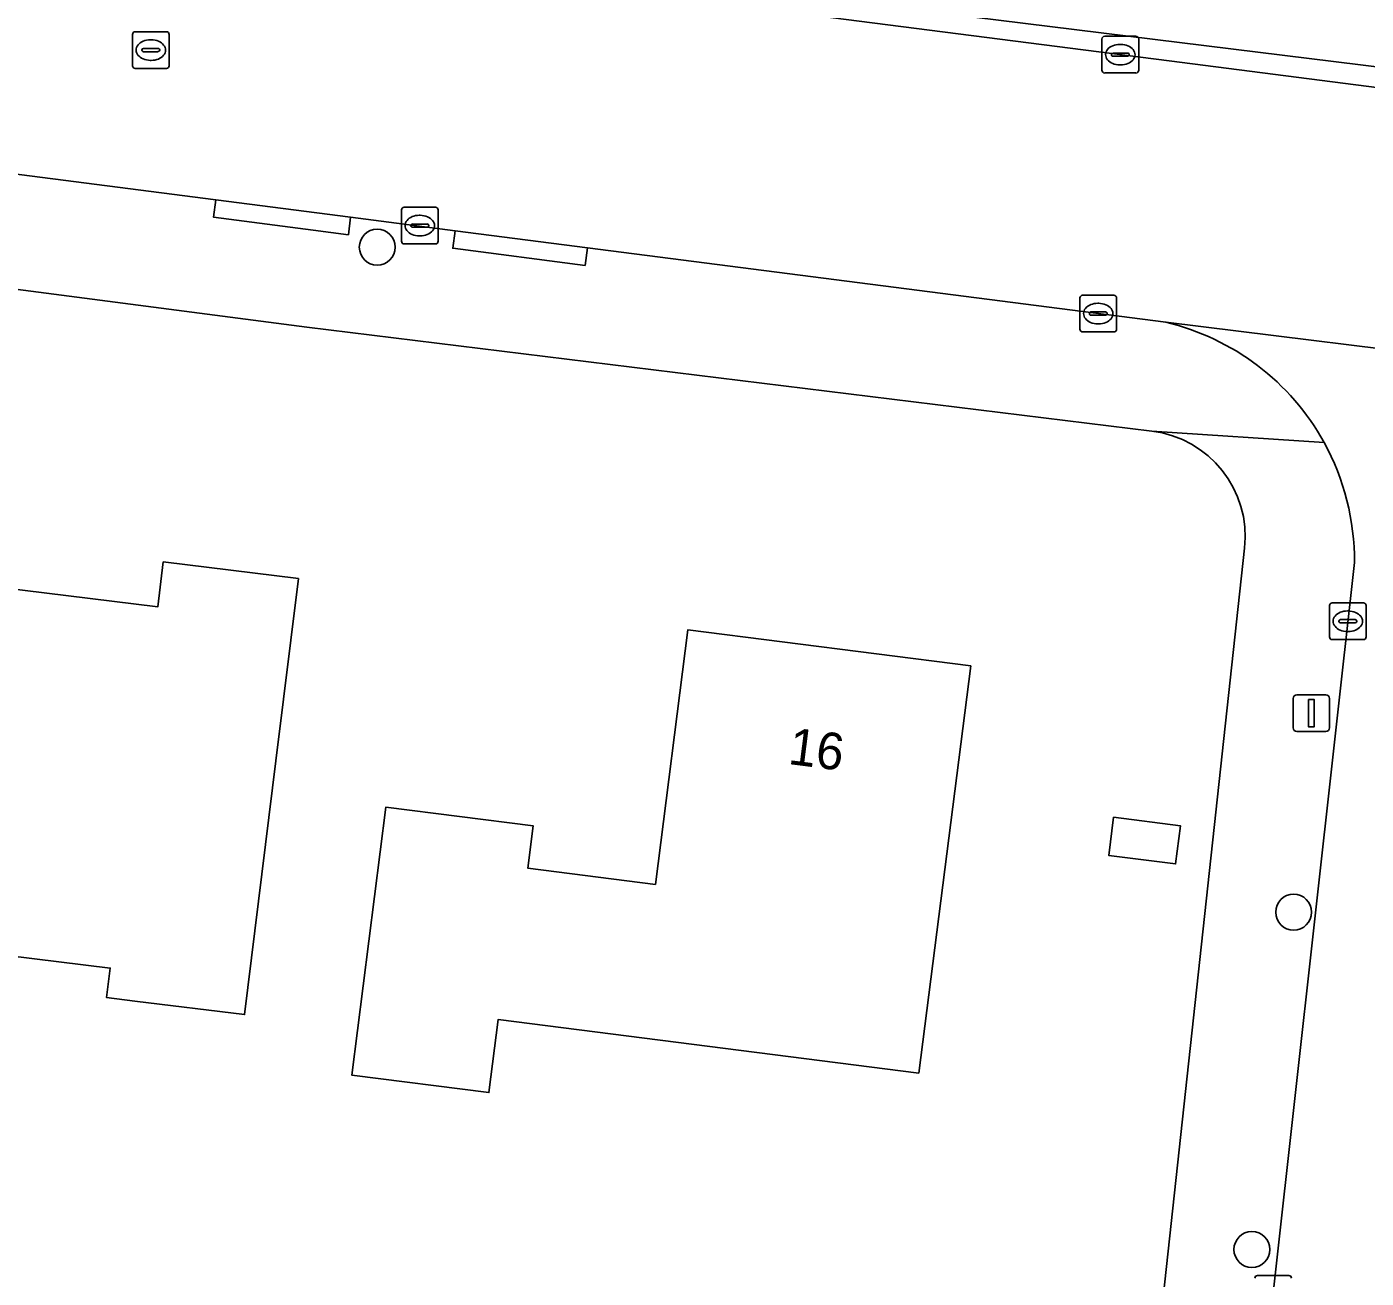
# Model space of a CAD drawing. Extents: x 162184 to 163154, y 385507 to 386516.
# Drawn here: x 162361.52 to 162398.02, y 386016.91 to 386051 of the extents above; entities that cross this region are included whole.
import ezdxf

# ---------------------------------------------------------------- set-up
doc = ezdxf.new("R2010")
doc.units = 0
for name, color, linetype in [('IMGEO_Boom', 7, 'Continuous'), ('IMGEO_Erf', 7, 'Continuous'), ('IMGEO_Groenvoorziening', 7, 'Continuous'), ('IMGEO_Kolk', 7, 'Continuous'), ('IMGEO_Lichtmast', 7, 'Continuous'), ('IMGEO_Pand', 7, 'Continuous'), ('IMGEO_Pand_nummerreeks', 7, 'Continuous'), ('IMGEO_Rijbaan_lokaal_open', 7, 'Continuous'), ('IMGEO_Rioolput', 7, 'Continuous'), ('IMGEO_Voetpad_open', 7, 'Continuous')]:
    doc.layers.add(name, color=color, linetype=linetype)

msp = doc.modelspace()

# ---------------------------------------------------------------- linework, layer by layer
at = {"layer": 'IMGEO_Boom'}
for centre in [(162371.073, 386044.993), (162396.041, 386026.878), (162394.904, 386017.688)]:
    msp.add_circle(centre, 0.489, dxfattribs=at)
at = {"layer": 'IMGEO_Erf'}
for points in [[(162392.176, 386039.984), (162369.15, 386042.818), (162368.942, 386042.845), (162333.427, 386047.473)], [(162502.815, 385946.351), (162500, 385946.714), (162403.833, 385959.101), (162386.496, 385961.334), (162390.703, 386000), (162394.706, 386036.792)]]:
    msp.add_lwpolyline(points, dxfattribs=at)
for points in [[(162351.67, 386021.825), (162348.981, 386024.711), (162344.305, 386025.314), (162344.83, 386029.384), (162341.013, 386029.876), (162340.736, 386027.725), (162334.924, 386028.475), (162336.421, 386040.079), (162350.725, 386038.234), (162350.564, 386036.985), (162355.87, 386036.331), (162365.09, 386035.195), (162365.24, 386036.418), (162368.923, 386035.964), (162368.311, 386031.002), (162367.459, 386024.085), (162364.471, 386024.454), (162363.698, 386024.549), (162363.797, 386025.355), (162354.656, 386026.481), (162354.364, 386024.115)], [(162371.308, 386029.742), (162375.318, 386029.23), (162375.171, 386028.077), (162378.65, 386027.633), (162379.535, 386034.569), (162387.243, 386033.586), (162385.828, 386022.492), (162374.369, 386023.954), (162374.114, 386021.961), (162370.376, 386022.438)], [(162391.135, 386029.464), (162392.955, 386029.231), (162392.823, 386028.191), (162391.002, 386028.423)]]:
    msp.add_lwpolyline(points, close=True, dxfattribs=at)
msp.add_arc((162391.824, 386037.106), 2.899, 353.7787, 83.0225, dxfattribs=at)
at = {"layer": 'IMGEO_Groenvoorziening'}
msp.add_lwpolyline([(162404.055, 386053.339), (162371.062, 386057.59), (162370.542, 386053.63), (162370.505, 386053.346), (162377.399, 386052.492), (162403.53, 386049.259)], close=True, dxfattribs=at)
at = {"layer": 'IMGEO_Kolk'}
for p, q in [((162390.818, 386049.813), (162390.818, 386050.665)), ((162390.893, 386050.739), (162391.745, 386050.739)), ((162391.306, 386050.519), (162391.331, 386050.519)), ((162391.819, 386050.665), (162391.819, 386049.813)), ((162391.077, 386050.233), (162391.077, 386050.245)), ((162391.515, 386050.196), (162391.117, 386050.196)), ((162391.12, 386050.282), (162391.518, 386050.282)), ((162391.561, 386050.245), (162391.561, 386050.233)), ((162391.745, 386049.739), (162390.893, 386049.739)), ((162391.329, 386049.959), (162391.304, 386049.959)), ((162371.806, 386046.082), (162372.658, 386046.082)), ((162371.731, 386045.156), (162371.731, 386046.008)), ((162372.219, 386045.862), (162372.244, 386045.862)), ((162372.732, 386046.008), (162372.732, 386045.156)), ((162371.99, 386045.576), (162371.99, 386045.588)), ((162372.428, 386045.539), (162372.03, 386045.539)), ((162372.033, 386045.625), (162372.431, 386045.625)), ((162372.242, 386045.302), (162372.217, 386045.302)), ((162372.474, 386045.588), (162372.474, 386045.576)), ((162372.658, 386045.082), (162371.806, 386045.082)), ((162390.217, 386042.759), (162390.217, 386043.611)), ((162390.292, 386043.685), (162391.144, 386043.685)), ((162391.218, 386043.611), (162391.218, 386042.759)), ((162390.476, 386043.179), (162390.476, 386043.191)), ((162390.914, 386043.142), (162390.516, 386043.142)), ((162390.519, 386043.228), (162390.917, 386043.228)), ((162390.705, 386043.465), (162390.73, 386043.465)), ((162390.96, 386043.191), (162390.96, 386043.179)), ((162390.728, 386042.905), (162390.703, 386042.905)), ((162391.144, 386042.685), (162390.292, 386042.685)), ((162397.017, 386034.377), (162397.017, 386035.229)), ((162397.092, 386035.303), (162397.944, 386035.303)), ((162397.505, 386035.083), (162397.53, 386035.083)), ((162398.018, 386035.229), (162398.018, 386034.377)), ((162397.276, 386034.797), (162397.276, 386034.809)), ((162397.714, 386034.76), (162397.316, 386034.76)), ((162397.319, 386034.846), (162397.717, 386034.846)), ((162397.76, 386034.809), (162397.76, 386034.797)), ((162397.528, 386034.523), (162397.503, 386034.523)), ((162397.944, 386034.303), (162397.092, 386034.303)), ((162395.058, 386016.979), (162395.91, 386016.979))]:
    msp.add_line(p, q, dxfattribs=at)
for points in [[(162390.818, 386049.813), (162390.818, 386050.665)], [(162390.893, 386050.739), (162391.745, 386050.739)], [(162391.819, 386050.665), (162391.819, 386049.813)], [(162391.745, 386049.739), (162390.893, 386049.739)], [(162371.806, 386046.082), (162372.658, 386046.082)], [(162371.731, 386045.156), (162371.731, 386046.008)], [(162372.732, 386046.008), (162372.732, 386045.156)], [(162372.658, 386045.082), (162371.806, 386045.082)], [(162390.217, 386042.759), (162390.217, 386043.611)], [(162390.292, 386043.685), (162391.144, 386043.685)], [(162391.218, 386043.611), (162391.218, 386042.759)], [(162391.144, 386042.685), (162390.292, 386042.685)], [(162397.017, 386034.377), (162397.017, 386035.229)], [(162397.092, 386035.303), (162397.944, 386035.303)], [(162398.018, 386035.229), (162398.018, 386034.377)], [(162397.944, 386034.303), (162397.092, 386034.303)], [(162395.058, 386016.979), (162395.91, 386016.979)]]:
    msp.add_lwpolyline(points, dxfattribs=at)
for centre, radius, start, end in [((162390.895, 386050.663), 0.0765, 91.552, 178.448), ((162390.895, 386050.663), 0.0765, 91.552, 178.448), ((162391.743, 386050.663), 0.0765, 1.552, 88.448), ((162391.743, 386050.663), 0.0765, 1.552, 88.448), ((162391.117, 386050.242), 0.0403, 85.8775, 175.7526), ((162391.114, 386050.232), 0.0366, 178.938, 274.7102), ((162391.518, 386050.239), 0.043, 264.8664, 352.4533), ((162391.522, 386050.244), 0.0386, 1.7309, 96.639), ((162390.895, 386049.815), 0.0765, 181.552, 268.448), ((162390.895, 386049.815), 0.0765, 181.552, 268.448), ((162391.743, 386049.815), 0.0765, 271.552, 358.448), ((162391.743, 386049.815), 0.0765, 271.552, 358.448), ((162371.808, 386046.006), 0.0765, 91.552, 178.448), ((162371.808, 386046.006), 0.0765, 91.552, 178.448), ((162372.656, 386046.006), 0.0765, 1.552, 88.448), ((162372.656, 386046.006), 0.0765, 1.552, 88.448), ((162372.03, 386045.585), 0.0403, 85.8775, 175.7526), ((162372.027, 386045.575), 0.0366, 178.938, 274.7102), ((162372.431, 386045.582), 0.043, 264.8664, 352.4533), ((162372.435, 386045.587), 0.0386, 1.7309, 96.639), ((162371.808, 386045.158), 0.0765, 181.552, 268.448), ((162371.808, 386045.158), 0.0765, 181.552, 268.448), ((162372.656, 386045.158), 0.0765, 271.552, 358.448), ((162372.656, 386045.158), 0.0765, 271.552, 358.448), ((162390.294, 386043.609), 0.0765, 91.552, 178.448), ((162390.294, 386043.609), 0.0765, 91.552, 178.448), ((162391.142, 386043.609), 0.0765, 1.552, 88.448), ((162391.142, 386043.609), 0.0765, 1.552, 88.448), ((162390.516, 386043.188), 0.0403, 85.8775, 175.7526), ((162390.513, 386043.178), 0.0366, 178.938, 274.7102), ((162390.917, 386043.185), 0.043, 264.8664, 352.4533), ((162390.921, 386043.19), 0.0386, 1.7309, 96.639), ((162390.294, 386042.761), 0.0765, 181.552, 268.448), ((162390.294, 386042.761), 0.0765, 181.552, 268.448), ((162391.142, 386042.761), 0.0765, 271.552, 358.448), ((162391.142, 386042.761), 0.0765, 271.552, 358.448), ((162397.094, 386035.227), 0.0765, 91.552, 178.448), ((162397.094, 386035.227), 0.0765, 91.552, 178.448), ((162397.942, 386035.227), 0.0765, 1.552, 88.448), ((162397.942, 386035.227), 0.0765, 1.552, 88.448), ((162397.316, 386034.806), 0.0403, 85.8775, 175.7526), ((162397.313, 386034.796), 0.0366, 178.938, 274.7102), ((162397.717, 386034.803), 0.043, 264.8664, 352.4533), ((162397.721, 386034.808), 0.0386, 1.7309, 96.639), ((162397.094, 386034.379), 0.0765, 181.552, 268.448), ((162397.094, 386034.379), 0.0765, 181.552, 268.448), ((162397.942, 386034.379), 0.0765, 271.552, 358.448), ((162397.942, 386034.379), 0.0765, 271.552, 358.448), ((162395.06, 386016.903), 0.0765, 91.552, 178.448), ((162395.06, 386016.903), 0.0765, 91.552, 178.448), ((162395.908, 386016.903), 0.0765, 1.552, 88.448), ((162395.908, 386016.903), 0.0765, 1.552, 88.448)]:
    msp.add_arc(centre, radius, start, end, dxfattribs=at)
for centre, major_axis, ratio, start_param, end_param in [((162391.305, 386050.239), (-0.387, 0.002), 0.722429, 4.712389, 7.853982), ((162391.33, 386050.239), (-0.39, 0.002), 0.717154, 1.570796, 4.712389), ((162372.218, 386045.582), (-0.387, 0.002), 0.722429, 4.712389, 7.853982), ((162372.243, 386045.582), (-0.39, 0.002), 0.717154, 1.570796, 4.712389), ((162390.704, 386043.185), (-0.387, 0.002), 0.722429, 4.712389, 7.853982), ((162390.729, 386043.185), (-0.39, 0.002), 0.717154, 1.570796, 4.712389), ((162397.504, 386034.803), (-0.387, 0.002), 0.722429, 4.712389, 7.853982), ((162397.529, 386034.803), (-0.39, 0.002), 0.717154, 1.570796, 4.712389)]:
    msp.add_ellipse(centre, major_axis=major_axis, ratio=ratio, start_param=start_param, end_param=end_param, dxfattribs=at)
at = {"layer": 'IMGEO_Lichtmast'}
for p, q in [((162396.028, 386031.898), (162396.028, 386032.698)), ((162396.028, 386032.698), (162396.028, 386031.898)), ((162396.128, 386032.798), (162396.918, 386032.798)), ((162396.918, 386032.798), (162396.128, 386032.798)), ((162397.018, 386032.698), (162397.018, 386031.898)), ((162397.018, 386031.898), (162397.018, 386032.698)), ((162396.918, 386031.798), (162396.128, 386031.798)), ((162396.128, 386031.798), (162396.918, 386031.798))]:
    msp.add_line(p, q, dxfattribs=at)
msp.add_lwpolyline([(162396.448, 386032.673), (162396.598, 386032.673), (162396.598, 386031.923), (162396.448, 386031.923), (162396.448, 386032.673)], dxfattribs=at)
for centre, start, end in [((162396.128, 386032.698), 90, 180), ((162396.128, 386032.698), 90, 180), ((162396.918, 386032.698), 0, 90), ((162396.918, 386032.698), 360, 90), ((162396.128, 386031.898), 180, 270), ((162396.128, 386031.898), 180, 270), ((162396.918, 386031.898), 270, 0), ((162396.918, 386031.898), 270, 0)]:
    msp.add_arc(centre, 0.1, start, end, dxfattribs=at)
at = {"layer": 'IMGEO_Pand'}
for points in [[(162348.981, 386024.711), (162351.67, 386021.825), (162354.364, 386024.115), (162354.656, 386026.481), (162363.797, 386025.355), (162363.698, 386024.549), (162364.471, 386024.454), (162367.459, 386024.085), (162368.311, 386031.002), (162368.923, 386035.964), (162365.24, 386036.418), (162365.09, 386035.195), (162355.87, 386036.331), (162350.564, 386036.985)], [(162374.369, 386023.954), (162385.828, 386022.492), (162387.243, 386033.586), (162379.535, 386034.569), (162378.65, 386027.633), (162375.171, 386028.077), (162375.318, 386029.23), (162371.308, 386029.742), (162370.376, 386022.438), (162374.114, 386021.961)], [(162392.955, 386029.231), (162391.135, 386029.464), (162391.002, 386028.423), (162392.823, 386028.191)]]:
    msp.add_lwpolyline(points, close=True, dxfattribs=at)
at = {"layer": 'IMGEO_Rijbaan_lokaal_open'}
for points in [[(162500, 386036.267), (162458.097, 386041.609), (162453.274, 386042.224), (162441.857, 386043.741), (162416.511, 386047), (162403.455, 386048.678), (162392.654, 386050.067), (162370.437, 386052.921), (162333.146, 386057.71), (162331.957, 386057.856)], [(162334.156, 386050.473), (162348.417, 386048.635), (162351.863, 386048.191), (162366.674, 386046.283), (162370.348, 386045.809), (162373.192, 386045.443), (162376.799, 386044.978), (162392.559, 386042.947), (162410.449, 386040.733)], [(162410.449, 386040.733), (162392.559, 386042.947)], [(162397.697, 386036.404), (162394.983, 386012.01), (162394.618, 386008.73), (162392.873, 385993.05), (162392.043, 385985.587), (162390.794, 385974.366)]]:
    msp.add_lwpolyline(points, dxfattribs=at)
for centre, radius, start, end in [((162391.025, 386036.453), 6.673, 28.8631, 76.7111), ((162391.022, 386036.454), 6.675, 359.5741, 28.8444)]:
    msp.add_arc(centre, radius, start, end, dxfattribs=at)
at = {"layer": 'IMGEO_Rioolput'}
for p, q in [((162364.402, 386049.937), (162364.402, 386050.789)), ((162364.477, 386050.863), (162365.329, 386050.863)), ((162365.403, 386050.789), (162365.403, 386049.937)), ((162364.89, 386050.643), (162364.915, 386050.643)), ((162364.661, 386050.357), (162364.661, 386050.369)), ((162365.099, 386050.32), (162364.701, 386050.32)), ((162364.704, 386050.406), (162365.102, 386050.406)), ((162364.913, 386050.083), (162364.888, 386050.083)), ((162365.145, 386050.369), (162365.145, 386050.357)), ((162365.329, 386049.863), (162364.477, 386049.863))]:
    msp.add_line(p, q, dxfattribs=at)
for points in [[(162364.402, 386049.937), (162364.402, 386050.789)], [(162364.477, 386050.863), (162365.329, 386050.863)], [(162365.403, 386050.789), (162365.403, 386049.937)], [(162365.329, 386049.863), (162364.477, 386049.863)]]:
    msp.add_lwpolyline(points, dxfattribs=at)
for centre, radius, start, end in [((162364.479, 386050.787), 0.0765, 91.552, 178.448), ((162364.479, 386050.787), 0.0765, 91.552, 178.448), ((162365.327, 386050.787), 0.0765, 1.552, 88.448), ((162365.327, 386050.787), 0.0765, 1.552, 88.448), ((162364.701, 386050.366), 0.0403, 85.8775, 175.7526), ((162364.698, 386050.356), 0.0366, 178.938, 274.7102), ((162365.102, 386050.363), 0.043, 264.8664, 352.4533), ((162365.106, 386050.368), 0.0386, 1.7309, 96.639), ((162364.479, 386049.939), 0.0765, 181.552, 268.448), ((162364.479, 386049.939), 0.0765, 181.552, 268.448), ((162365.327, 386049.939), 0.0765, 271.552, 358.448), ((162365.327, 386049.939), 0.0765, 271.552, 358.448)]:
    msp.add_arc(centre, radius, start, end, dxfattribs=at)
for centre, major_axis, ratio, start_param, end_param in [((162364.889, 386050.363), (-0.387, 0.002), 0.722429, 4.712389, 7.853982), ((162364.914, 386050.363), (-0.39, 0.002), 0.717154, 1.570796, 4.712389)]:
    msp.add_ellipse(centre, major_axis=major_axis, ratio=ratio, start_param=start_param, end_param=end_param, dxfattribs=at)
at = {"layer": 'IMGEO_Voetpad_open'}
for points in [[(162331.957, 386057.856), (162333.146, 386057.71), (162370.437, 386052.921), (162392.654, 386050.067), (162403.455, 386048.678), (162403.53, 386049.259), (162377.399, 386052.492), (162370.505, 386053.346), (162370.542, 386053.63), (162368.193, 386053.958), (162336.324, 386058.042)], [(162376.799, 386044.978), (162376.737, 386044.495), (162373.13, 386044.963), (162373.192, 386045.443), (162370.348, 386045.809), (162370.287, 386045.332), (162369.329, 386045.456), (162366.613, 386045.807), (162366.674, 386046.283), (162351.863, 386048.191), (162351.8, 386047.707), (162348.354, 386048.149), (162348.417, 386048.635), (162334.156, 386050.473)], [(162328.586, 386048.821), (162333.427, 386047.473), (162368.942, 386042.845), (162369.15, 386042.818), (162392.176, 386039.984), (162396.869, 386039.674)], [(162392.559, 386042.947), (162376.799, 386044.978)], [(162396.869, 386039.674), (162392.176, 386039.984)], [(162394.706, 386036.792), (162390.703, 386000), (162386.496, 385961.334), (162403.833, 385959.101), (162404.158, 385961.623), (162404.219, 385962.125), (162400.668, 385962.574)], [(162390.794, 385974.366), (162392.043, 385985.587), (162391.623, 385985.636), (162392.425, 385993.102), (162392.873, 385993.05), (162394.618, 386008.73), (162393.64, 386008.838), (162394.003, 386012.118), (162394.983, 386012.01), (162397.697, 386036.404)]]:
    msp.add_lwpolyline(points, dxfattribs=at)
for points in [[(162370.348, 386045.809), (162366.674, 386046.283), (162366.613, 386045.807), (162369.329, 386045.456), (162370.287, 386045.332)], [(162373.192, 386045.443), (162373.13, 386044.963), (162376.737, 386044.495), (162376.799, 386044.978)]]:
    msp.add_lwpolyline(points, close=True, dxfattribs=at)
for centre, radius, start, end in [((162391.025, 386036.453), 6.673, 28.8631, 76.7111), ((162391.824, 386037.106), 2.899, 353.7787, 83.0225), ((162391.022, 386036.454), 6.675, 359.5741, 28.8444)]:
    msp.add_arc(centre, radius, start, end, dxfattribs=at)

# ---------------------------------------------------------------- texts
at = {"layer": 'IMGEO_Pand_nummerreeks'}
msp.add_text('16', height=1, rotation=352.7323, dxfattribs=at).set_placement((162382.245, 386030.917))

doc.saveas('drawing.dxf')
